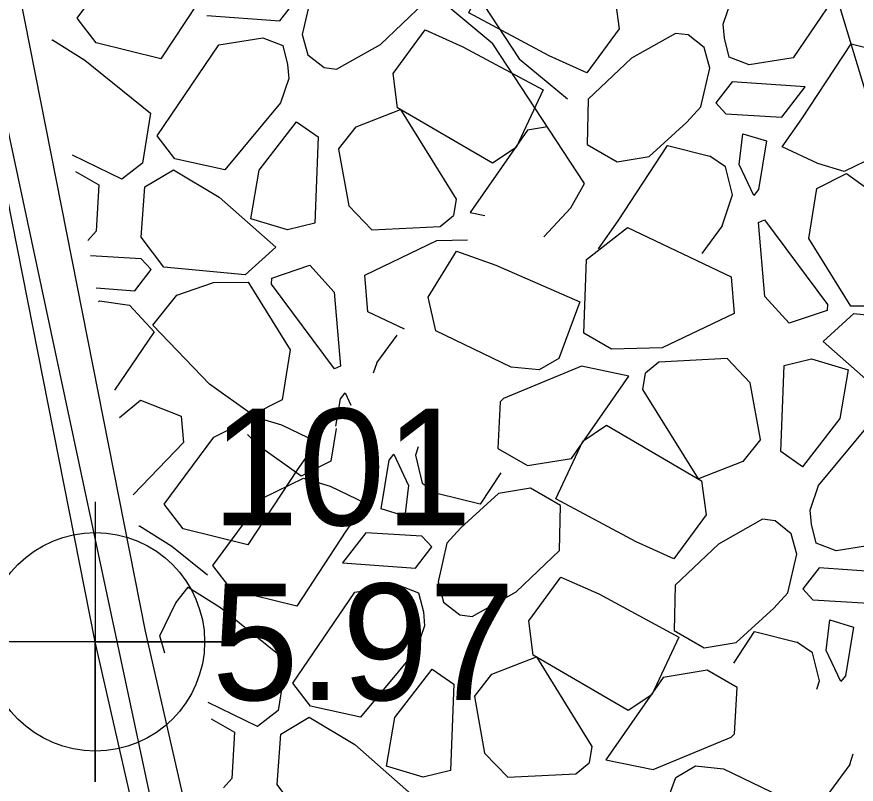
# Model space of a CAD drawing. Extents: x 3040896 to 3051146, y 687568 to 732976.
# Drawn here: x 3044038.86 to 3044056.86, y 721998.61 to 722015.08 of the extents above; entities that cross this region are included whole.
import ezdxf

# ---------------------------------------------------------------- set-up
doc = ezdxf.new("R2010")
doc.units = 0
for name, color, linetype in [('Default', 7, 'Continuous'), ('Exist Building Deck Patio Cogo Point CELL', 7, 'Continuous'), ('Exist Horizontal Alignment', 7, 'Continuous'), ('Exist Right of Way Line', 7, 'Continuous'), ('Exist Structure Major Bridge WW', 7, 'Continuous'), ('Exist Structure Major Bridge WW Cogo Elevation', 7, 'Continuous'), ('Exist Structure Major Bridge WW Cogo Number', 7, 'Continuous'), ('Exist Structure Major Bridge WW Cogo Point CELL', 7, 'Continuous'), ('Exist Structure Minor Head and End Wall', 7, 'Continuous')]:
    doc.layers.add(name, color=color, linetype=linetype)

# ---------------------------------------------------------------- blocks, each defined once
blk = doc.blocks.new('EXIST BUILDING DECK PATIO COGO POINT')
at = {"layer": 'Exist Building Deck Patio Cogo Point CELL'}
blk.add_lwpolyline([(0, 0.06), (0, -0.06), (0, 0), (0.06, 0), (-0.06, 0)], dxfattribs=at)
blk.add_circle((0, 0), 0.04688, dxfattribs=at)

msp = doc.modelspace()

# ---------------------------------------------------------------- linework, layer by layer
at = {"layer": 'Default'}
for p, q in [((3044044.504, 722014.988), (3044044.851, 722015.444)), ((3044045.175, 722015.527), (3044044.985, 722014.697)), ((3044042.939, 722015.102), (3044044.504, 722014.988)), ((3044054.034, 722014.616), (3044054.008, 722014.919)), ((3044044.985, 722014.697), (3044045.105, 722014.258)), ((3044052.987, 722014.72), (3044052.046, 722014.187)), ((3044053.255, 722014.685), (3044052.987, 722014.72)), ((3044039.618, 722014.569), (3044039.63, 722014.584)), ((3044053.6, 722014.413), (3044053.255, 722014.685)), ((3044054.135, 722014.21), (3044054.034, 722014.616)), ((3044044.57, 722014.461), (3044044.671, 722014.055)), ((3044045.718, 722013.95), (3044046.659, 722014.484)), ((3044053.721, 722013.974), (3044053.6, 722014.413)), ((3044045.105, 722014.258), (3044045.451, 722013.986)), ((3044044.671, 722014.055), (3044044.697, 722013.752)), ((3044045.451, 722013.986), (3044045.718, 722013.95)), ((3044053.531, 722013.143), (3044053.721, 722013.974)), ((3044054.201, 722013.683), (3044053.854, 722013.227)), ((3044055.766, 722013.569), (3044054.201, 722013.683)), ((3044053.231, 722012.818), (3044053.531, 722013.143)), ((3044044.863, 722012.824), (3044045.326, 722012.497)), ((3044052.423, 722012.079), (3044053.231, 722012.818)), ((3044054.351, 722011.909), (3044054.429, 722012.564)), ((3044054.429, 722012.564), (3044054.941, 722012.411)), ((3044045.326, 722012.497), (3044045.252, 722010.648)), ((3044045.764, 722012.234), (3044045.981, 722011.02)), ((3044056.035, 722011.925), (3044055.274, 722012.285)), ((3044057.486, 722012.184), (3044056.602, 722011.753)), ((3044054.057, 722011.857), (3044053.72, 722012.086)), ((3044054.207, 722011.256), (3044054.057, 722011.857)), ((3044054.667, 722011.239), (3044054.351, 722011.909)), ((3044056.602, 722011.753), (3044056.035, 722011.925)), ((3044040.121, 722011.758), (3044040.621, 722011.469)), ((3044053.987, 722010.592), (3044054.207, 722011.256)), ((3044046.479, 722010.502), (3044045.981, 722011.02)), ((3044047.94, 722010.578), (3044048.225, 722010.814)), ((3044048.586, 722010.879), (3044048.9, 722010.813)), ((3044046.479, 722010.502), (3044047.94, 722010.578)), ((3044053.987, 722010.592), (3044053.55, 722009.997)), ((3044054.9, 722009.077), (3044054.769, 722010.664)), ((3044046.327, 722009.536), (3044047.87, 722010.273)), ((3044047.87, 722010.273), (3044048.53, 722010.288)), ((3044044.42, 722010.134), (3044043.762, 722009.538)), ((3044043.762, 722009.538), (3044042.014, 722009.703)), ((3044044.331, 722009.471), (3044045.149, 722009.744)), ((3044045.149, 722009.744), (3044045.671, 722009.168)), ((3044046.388, 722008.746), (3044046.327, 722009.536)), ((3044054.183, 722009.499), (3044054.244, 722008.709)), ((3044042.294, 722009.107), (3044043.08, 722009.374)), ((3044043.08, 722009.374), (3044043.827, 722009.381)), ((3044045.671, 722009.168), (3044045.801, 722007.581)), ((3044040.619, 722008.97), (3044040.639, 722008.979)), ((3044040.639, 722008.979), (3044041.281, 722008.892)), ((3044055.421, 722008.501), (3044054.9, 722009.077)), ((3044056.239, 722008.773), (3044055.421, 722008.501)), ((3044057.49, 722008.871), (3044056.743, 722008.864)), ((3044047.176, 722008.371), (3044046.388, 722008.746)), ((3044054.244, 722008.709), (3044052.701, 722007.972)), ((3044056.15, 722008.111), (3044056.808, 722008.707)), ((3044056.808, 722008.707), (3044058.557, 722008.542)), ((3044046.583, 722007.653), (3044047.021, 722008.247)), ((3044052.701, 722007.972), (3044051.616, 722007.946)), ((3044050.486, 722007.744), (3044050.064, 722007.5)), ((3044054.092, 722007.743), (3044052.63, 722007.666)), ((3044054.092, 722007.743), (3044054.59, 722007.224)), ((3044046.583, 722007.653), (3044046.508, 722007.427)), ((3044050.971, 722007.579), (3044049.298, 722006.885)), ((3044050.064, 722007.5), (3044049.465, 722007.562)), ((3044051.985, 722007.366), (3044050.971, 722007.579)), ((3044052.63, 722007.666), (3044052.345, 722007.43)), ((3044055.244, 722005.748), (3044055.318, 722007.596)), ((3044054.807, 722006.01), (3044054.59, 722007.224)), ((3044045.904, 722007.006), (3044046.027, 722006.745)), ((3044043.085, 722006.06), (3044043.968, 722006.492)), ((3044043.968, 722006.492), (3044044.536, 722006.32)), ((3044044.536, 722006.32), (3044045.296, 722005.96)), ((3044042.437, 722005.945), (3044041.362, 722004.819)), ((3044046.949, 722005.691), (3044047.264, 722005.021)), ((3044047.467, 722005.851), (3044047.409, 722005.674)), ((3044055.707, 722005.42), (3044055.244, 722005.748)), ((3044047.409, 722005.674), (3044047.558, 722005.073)), ((3044044.13, 722004.746), (3044045.013, 722005.177)), ((3044045.013, 722005.177), (3044045.581, 722005.005)), ((3044045.581, 722005.005), (3044046.341, 722004.645)), ((3044047.264, 722005.021), (3044047.186, 722004.366)), ((3044047.558, 722005.073), (3044047.896, 722004.844)), ((3044049.192, 722004.852), (3044048.384, 722004.112)), ((3044047.186, 722004.366), (3044046.674, 722004.519)), ((3044055.899, 722004.19), (3044055.873, 722004.493)), ((3044054.852, 722004.295), (3044053.911, 722003.761)), ((3044055.12, 722004.259), (3044054.852, 722004.295)), ((3044055.465, 722003.987), (3044055.12, 722004.259)), ((3044041.483, 722004.143), (3044041.495, 722004.158)), ((3044048.384, 722004.112), (3044048.085, 722003.787)), ((3044056, 722003.784), (3044055.899, 722004.19)), ((3044055.586, 722003.548), (3044055.465, 722003.987)), ((3044048.085, 722003.787), (3044047.895, 722002.956)), ((3044047.414, 722003.247), (3044047.761, 722003.703)), ((3044055.396, 722002.718), (3044055.586, 722003.548)), ((3044045.849, 722003.361), (3044047.414, 722003.247)), ((3044056.066, 722003.257), (3044055.719, 722002.801)), ((3044057.631, 722003.143), (3044056.066, 722003.257)), ((3044042.271, 722002.504), (3044042.54, 722002.843)), ((3044047.895, 722002.956), (3044048.015, 722002.517)), ((3044047.48, 722002.72), (3044047.581, 722002.314)), ((3044048.628, 722002.21), (3044049.569, 722002.743)), ((3044055.096, 722002.392), (3044055.396, 722002.718)), ((3044048.015, 722002.517), (3044048.36, 722002.245)), ((3044047.581, 722002.314), (3044047.607, 722002.011)), ((3044054.288, 722001.653), (3044055.096, 722002.392)), ((3044048.36, 722002.245), (3044048.628, 722002.21)), ((3044056.216, 722001.484), (3044056.294, 722002.138)), ((3044056.294, 722002.138), (3044056.806, 722001.985)), ((3044055.922, 722001.431), (3044055.585, 722001.66)), ((3044056.072, 722000.83), (3044055.922, 722001.431)), ((3044056.532, 722000.813), (3044056.216, 722001.484)), ((3044047.773, 722001.084), (3044048.236, 722000.757)), ((3044056.014, 722000.654), (3044056.072, 722000.83)), ((3044048.236, 722000.757), (3044048.162, 721998.908)), ((3044048.674, 722000.494), (3044048.891, 721999.28)), ((3044043.031, 722000.017), (3044043.531, 721999.728)), ((3044052.509, 721998.925), (3044054.182, 721999.619)), ((3044049.389, 721998.761), (3044048.891, 721999.28)), ((3044056.723, 721999.037), (3044056.798, 721999.263)), ((3044050.85, 721998.838), (3044051.135, 721999.074)), ((3044051.496, 721999.138), (3044052.509, 721998.925)), ((3044056.723, 721999.037), (3044056.286, 721998.443)), ((3044052.994, 721998.76), (3044053.416, 721999.004)), ((3044053.416, 721999.004), (3044054.015, 721998.943)), ((3044049.389, 721998.761), (3044050.85, 721998.838))]:
    msp.add_line(p, q, dxfattribs=at)
for points in [[(3044048.541, 722018.318), (3044047.961, 722017.692), (3044047.671, 722017.173), (3044049.633, 722014.176), (3044050.668, 722013.315)], [(3044054.008, 722014.919), (3044054.19, 722015.444), (3044055.381, 722016.881), (3044056.452, 722016.641), (3044056.832, 722016.15), (3044055.507, 722014.198), (3044054.563, 722014.045), (3044054.135, 722014.21)], [(3044051.086, 722013.875), (3044050.275, 722014.236), (3044048.557, 722015.161), (3044049.135, 722016.4), (3044049.64, 722016.738), (3044051.68, 722015.55), (3044051.776, 722014.815), (3044051.086, 722013.875)], [(3044043.431, 722016.385), (3044043.011, 722015.784), (3044041.955, 722014.172), (3044040.565, 722014.519), (3044040.159, 722015.045), (3044041.22, 722016.486)], [(3044046.659, 722014.484), (3044047.593, 722015.364), (3044047.611, 722016.334)], [(3044050.165, 722010.352), (3044050.744, 722010.978), (3044051.034, 722011.498), (3044049.072, 722014.495), (3044048.038, 722015.356)], [(3044047.619, 722014.796), (3044048.43, 722014.434), (3044050.148, 722013.509), (3044049.571, 722012.271), (3044049.065, 722011.932), (3044047.025, 722013.121), (3044046.93, 722013.855), (3044047.619, 722014.796)], [(3044039.63, 722014.584), (3044040.324, 722014.144), (3044041.731, 722013.011), (3044041.558, 722011.937), (3044041.118, 722011.589), (3044040.059, 722012.104)], [(3044044.697, 722013.752), (3044044.516, 722013.226), (3044043.324, 722011.789), (3044042.253, 722012.03), (3044041.874, 722012.521), (3044043.198, 722014.473), (3044044.142, 722014.626), (3044044.57, 722014.461)], [(3044055.274, 722012.285), (3044055.695, 722012.886), (3044056.751, 722014.498), (3044058.14, 722014.152), (3044058.547, 722013.626), (3044057.486, 722012.184)], [(3044052.046, 722014.187), (3044051.112, 722013.306), (3044051.095, 722012.336)], [(3044053.854, 722013.227), (3044054.066, 722012.996), (3044055.267, 722012.924), (3044055.766, 722013.569)], [(3044045.764, 722012.234), (3044046.142, 722012.712), (3044047.094, 722013.084), (3044048.282, 722011.165), (3044048.225, 722010.814)], [(3044043.883, 722010.741), (3044044.058, 722011.785), (3044044.863, 722012.824)], [(3044050.245, 722012.716), (3044049.812, 722012.646), (3044048.586, 722010.879)], [(3044054.941, 722012.411), (3044054.766, 722011.367), (3044054.667, 722011.239)], [(3044051.095, 722012.336), (3044051.734, 722011.967), (3044052.423, 722012.079)], [(3044051.338, 722010.098), (3044051.759, 722010.699), (3044052.815, 722012.312), (3044053.72, 722012.086)], [(3044042.014, 722009.703), (3044041.533, 722010.347), (3044041.612, 722011.428), (3044042.221, 722011.795), (3044043.201, 722011.208), (3044044.42, 722010.134)], [(3044056.743, 722008.864), (3044055.844, 722010.316), (3044056.017, 722011.39), (3044056.655, 722011.711)], [(3044056.655, 722011.711), (3044057.577, 722011.051), (3044058.79, 722009.788), (3044058.276, 722009.138)], [(3044040.621, 722011.469), (3044040.564, 722010.473), (3044040.386, 722010.277)], [(3044045.252, 722010.648), (3044044.665, 722010.507), (3044043.883, 722010.741)], [(3044051.616, 722007.946), (3044051.018, 722008.287), (3044051.081, 722009.865), (3044051.959, 722010.557), (3044054.183, 722009.499)], [(3044054.769, 722010.664), (3044054.893, 722010.723), (3044056.249, 722008.904), (3044056.239, 722008.773)], [(3044049.465, 722007.562), (3044047.846, 722008.339), (3044047.686, 722009.062), (3044048.292, 722010.049), (3044049.134, 722009.75), (3044050.932, 722008.959), (3044050.486, 722007.744)], [(3044040.568, 722009.259), (3044041.395, 722009.198), (3044041.742, 722009.655), (3044041.531, 722009.885), (3044040.444, 722009.95)], [(3044045.801, 722007.581), (3044045.678, 722007.522), (3044044.322, 722009.341), (3044044.331, 722009.471)], [(3044043.827, 722009.381), (3044044.726, 722007.929), (3044044.553, 722006.855), (3044043.916, 722006.534)], [(3044043.916, 722006.534), (3044042.993, 722007.193), (3044041.78, 722008.457), (3044042.294, 722009.107)], [(3044041.281, 722008.892), (3044041.812, 722008.314), (3044040.959, 722007.069)], [(3044058.557, 722008.542), (3044059.037, 722007.898), (3044058.959, 722006.817), (3044058.35, 722006.45), (3044057.37, 722007.037), (3044056.15, 722008.111)], [(3044055.318, 722007.596), (3044055.906, 722007.737), (3044056.687, 722007.504)], [(3044056.687, 722007.504), (3044056.512, 722006.46), (3044055.707, 722005.42)], [(3044049.298, 722006.885), (3044049.231, 722006.812), (3044049.174, 722005.816), (3044049.814, 722005.446), (3044050.758, 722005.599), (3044051.985, 722007.366)], [(3044054.807, 722006.01), (3044054.429, 722005.533), (3044053.477, 722005.161), (3044052.289, 722007.08), (3044052.345, 722007.43)], [(3044045.706, 722006.291), (3044045.805, 722006.878), (3044045.904, 722007.006)], [(3044041.065, 722006.477), (3044041.516, 722006.85), (3044042.391, 722006.509), (3044042.437, 722005.945)], [(3044055.873, 722004.493), (3044056.055, 722005.019), (3044057.246, 722006.455), (3044058.317, 722006.215), (3044058.697, 722005.724), (3044057.372, 722003.772), (3044056.428, 722003.619), (3044056, 722003.784)], [(3044045.711, 722006.243), (3044045.598, 722005.54), (3044044.961, 722005.219)], [(3044052.951, 722003.449), (3044052.14, 722003.81), (3044050.422, 722004.735), (3044051, 722005.974), (3044051.505, 722006.312), (3044053.545, 722005.124), (3044053.641, 722004.39), (3044052.951, 722003.449)], [(3044045.296, 722005.96), (3044044.876, 722005.358), (3044043.82, 722003.746), (3044042.43, 722004.093), (3044042.024, 722004.619), (3044043.085, 722006.06)], [(3044044.961, 722005.219), (3044044.038, 722005.879), (3044043.81, 722006.117)], [(3044046.674, 722004.519), (3044046.85, 722005.563), (3044046.949, 722005.691)], [(3044049.243, 722005.294), (3044048.801, 722004.618), (3044047.896, 722004.844)], [(3044050.521, 722004.594), (3044049.881, 722004.963), (3044049.192, 722004.852)], [(3044046.341, 722004.645), (3044045.921, 722004.044), (3044044.865, 722002.432), (3044043.475, 722002.778), (3044043.069, 722003.304), (3044044.13, 722004.746)], [(3044049.569, 722002.743), (3044050.503, 722003.624), (3044050.521, 722004.594)], [(3044041.495, 722004.158), (3044042.189, 722003.718), (3044042.951, 722003.104)], [(3044047.761, 722003.703), (3044047.55, 722003.934), (3044046.348, 722004.006), (3044045.849, 722003.361)], [(3044053.911, 722003.761), (3044052.977, 722002.881), (3044052.96, 722001.911)], [(3044050.529, 722003.056), (3044051.34, 722002.694), (3044053.058, 722001.769), (3044052.481, 722000.53), (3044051.975, 722000.192), (3044049.935, 722001.38), (3044049.84, 722002.115), (3044050.529, 722003.056)], [(3044055.719, 722002.801), (3044055.931, 722002.571), (3044057.132, 722002.498), (3044057.631, 722003.143)], [(3044042.54, 722002.843), (3044043.234, 722002.404), (3044044.641, 722001.27), (3044044.468, 722000.196), (3044044.028, 721999.848), (3044042.969, 722000.363)], [(3044047.607, 722002.011), (3044047.426, 722001.486), (3044046.234, 722000.049), (3044045.163, 722000.289), (3044044.784, 722000.78), (3044046.108, 722002.732), (3044047.052, 722002.885), (3044047.48, 722002.72)], [(3044042.036, 722001.424), (3044041.932, 722001.797), (3044042.271, 722002.504)], [(3044052.96, 722001.911), (3044053.599, 722001.541), (3044054.288, 722001.653)], [(3044056.806, 722001.985), (3044056.631, 722000.941), (3044056.532, 722000.813)], [(3044054.237, 722001.21), (3044054.68, 722001.886), (3044055.585, 722001.66)], [(3044048.674, 722000.494), (3044049.052, 722000.972), (3044050.004, 722001.343), (3044051.192, 721999.424), (3044051.135, 721999.074)], [(3044046.793, 721999), (3044046.968, 722000.044), (3044047.773, 722001.084)], [(3044054.182, 721999.619), (3044054.25, 721999.693), (3044054.306, 722000.689), (3044053.666, 722001.058), (3044052.722, 722000.905), (3044051.496, 721999.138)], [(3044044.924, 721997.963), (3044044.443, 721998.607), (3044044.522, 721999.688), (3044045.131, 722000.054), (3044046.111, 721999.468), (3044047.33, 721998.393)], [(3044043.531, 721999.728), (3044043.474, 721998.732), (3044043.296, 721998.536)], [(3044048.162, 721998.908), (3044047.575, 721998.767), (3044046.793, 721999)], [(3044054.015, 721998.943), (3044055.634, 721998.165), (3044055.794, 721997.442), (3044055.188, 721996.455), (3044054.346, 721996.754), (3044052.548, 721997.545), (3044052.994, 721998.76)]]:
    msp.add_lwpolyline(points, dxfattribs=at)
at = {"layer": 'Exist Horizontal Alignment'}
for centre, radius, start, end in [((3047143.478, 722946.481), 3274.364, 179.827486, 209.692497), ((3045383.017, 722302.494), 1400.136, 189.234207, 200.154015)]:
    msp.add_arc(centre, radius, start, end, dxfattribs=at)
at = {"layer": 'Exist Right of Way Line'}
for radius in [3324.364, 3224.364]:
    msp.add_arc((3047143.478, 722946.481), radius, 179.827486, 209.692497, dxfattribs=at)
at = {"layer": 'Exist Structure Major Bridge WW'}
for points in [[(3044055.712, 721935.139), (3044040.546, 722001.667), (3044023.444, 722088.295), (3044022.487, 722095.876), (3044014.963, 722146.607)], [(3044056.791, 721935.353), (3044041.622, 722001.896), (3044024.531, 722088.471), (3044023.577, 722096.026), (3044016.051, 722146.768)]]:
    msp.add_lwpolyline(points, dxfattribs=at)
at = {"layer": 'Exist Structure Minor Head and End Wall'}
msp.add_lwpolyline([(3044022.243, 722094.179), (3044023.783, 722086.353), (3044024.531, 722085.007), (3044024.707, 722082.846), (3044035.478, 722027.61), (3044045.3, 721981.551), (3044051.786, 721954.634)], dxfattribs=at)
msp.add_lwpolyline([(3044022.243, 722094.179), (3044023.783, 722086.353), (3044024.531, 722085.007), (3044024.707, 722082.846), (3044035.478, 722027.61), (3044045.3, 721981.551), (3044051.786, 721954.634)], dxfattribs=at)

# ---------------------------------------------------------------- block references
at = {"layer": 'Exist Structure Major Bridge WW Cogo Point CELL', "xscale": 50, "yscale": 50}
msp.add_blockref('EXIST BUILDING DECK PATIO COGO POINT', (3044040.546, 722001.667), dxfattribs=at)

# ---------------------------------------------------------------- texts
at = {"layer": 'Exist Structure Major Bridge WW Cogo Elevation'}
msp.add_text('5.97', height=2.5, dxfattribs=at).set_placement((3044043.046, 722000.417))
at = {"layer": 'Exist Structure Major Bridge WW Cogo Number'}
msp.add_text('101', height=2.5, dxfattribs=at).set_placement((3044043.046, 722004.167))

doc.saveas('drawing.dxf')
